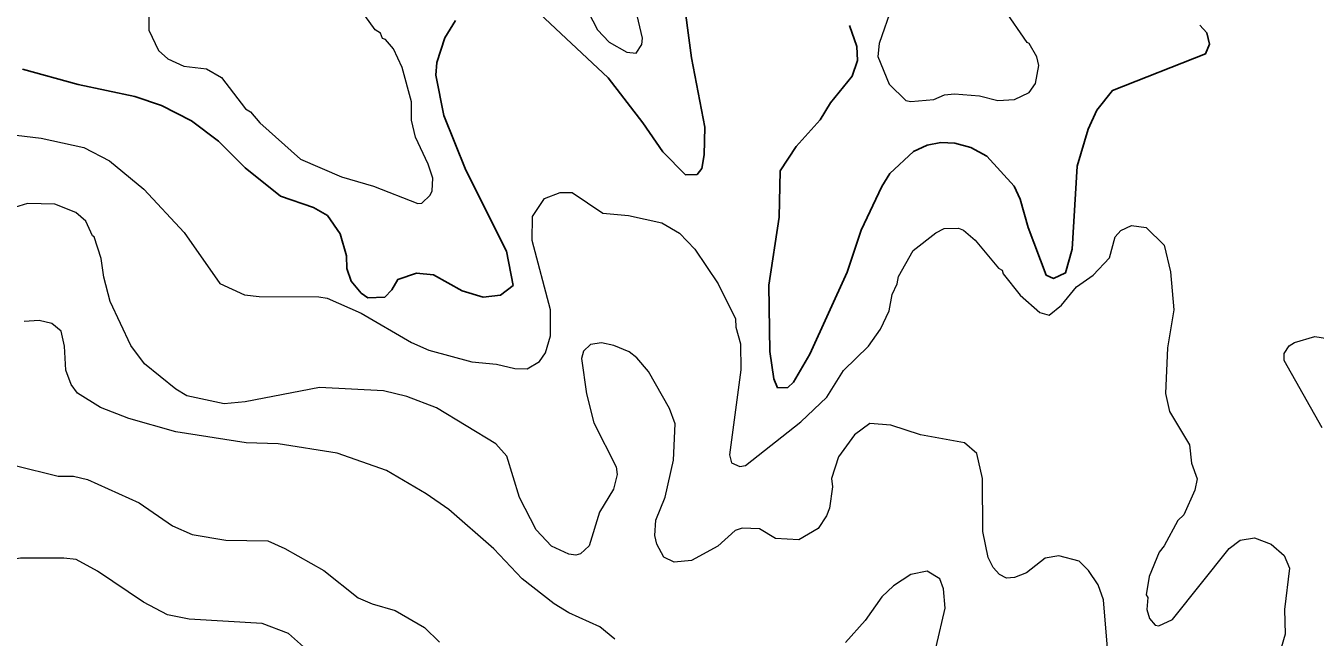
# Model space of a CAD drawing. Extents: x 447.8 to 473.9, y 7733.1 to 7760.8.
# Drawn here: x 460.666 to 462.61, y 7750.473 to 7751.396 of the extents above; entities that cross this region are included whole.
import ezdxf

# ---------------------------------------------------------------- set-up
doc = ezdxf.new("R2010")
doc.units = 0
doc.header["$LTSCALE"] = 0.032
doc.layers.add('1', color=7, linetype='Continuous', lineweight=25)
doc.layers.add('2', color=7, linetype='Continuous', lineweight=13)

msp = doc.modelspace()

# ---------------------------------------------------------------- linework, layer by layer
at = {"layer": '1'}
for points in [[(461.6564, 7751.4499), (461.67, 7751.3473), (461.69, 7751.2427), (461.6892, 7751.201), (461.6853, 7751.1806), (461.6784, 7751.1715), (461.661, 7751.1709), (461.6265, 7751.2054), (461.5968, 7751.2494), (461.5441, 7751.3173), (461.4335, 7751.4214)], [(461.314, 7751.4035), (461.2982, 7751.3776), (461.286, 7751.3402), (461.2845, 7751.321), (461.2966, 7751.2601), (461.3298, 7751.1778), (461.3909, 7751.0555), (461.4012, 7751.0039), (461.3819, 7750.9894), (461.3557, 7750.9863), (461.3242, 7750.996), (461.2809, 7751.0199), (461.2553, 7751.0222), (461.227, 7751.0128), (461.2184, 7750.9972), (461.2075, 7750.9864), (461.1821, 7750.985), (461.172, 7750.9921), (461.1571, 7751.0104), (461.1506, 7751.0296), (461.1497, 7751.0487), (461.1401, 7751.0816), (461.1211, 7751.1094), (461.1001, 7751.1217), (461.0506, 7751.1384), (460.9972, 7751.1814), (460.9569, 7751.2217), (460.9162, 7751.2525), (460.8712, 7751.2755), (460.8306, 7751.2888), (460.7455, 7751.3069), (460.6616, 7751.3304)], [(462.4362, 7751.3965), (462.4466, 7751.3853), (462.4506, 7751.3682), (462.445, 7751.3534), (462.3044, 7751.2982), (462.281, 7751.2683), (462.2681, 7751.2395), (462.2512, 7751.1838), (462.2439, 7751.0584), (462.2336, 7751.0227), (462.2156, 7751.0144), (462.2047, 7751.0192), (462.1777, 7751.0912), (462.1652, 7751.1341), (462.1561, 7751.1537), (462.1153, 7751.199), (462.0911, 7751.2121), (462.0668, 7751.2187), (462.0459, 7751.2195), (462.0252, 7751.2155), (462.0046, 7751.206), (461.9689, 7751.1729), (461.9567, 7751.1534), (461.9257, 7751.0872), (461.9045, 7751.0239), (461.8481, 7750.9), (461.8237, 7750.8578), (461.8151, 7750.8501), (461.7998, 7750.8495), (461.7942, 7750.8632), (461.7879, 7750.9041), (461.7863, 7751.0042), (461.8023, 7751.1068), (461.8037, 7751.1768), (461.8277, 7751.2136), (461.8637, 7751.2537), (461.8795, 7751.2794), (461.912, 7751.3198), (461.92, 7751.3434), (461.9193, 7751.3646), (461.9081, 7751.3963)]]:
    msp.add_lwpolyline(points, dxfattribs=at)
at = {"layer": '2'}
for points in [[(461.494, 7751.4561), (461.5282, 7751.3897), (461.5457, 7751.371), (461.5724, 7751.356), (461.5864, 7751.3542), (461.5953, 7751.3676), (461.5962, 7751.3768), (461.5862, 7751.4196)], [(460.8517, 7751.429), (460.8517, 7751.389), (460.8667, 7751.3582), (460.8804, 7751.3459), (460.9045, 7751.335), (460.9386, 7751.3309), (460.9612, 7751.3175), (460.9978, 7751.2705), (461.0052, 7751.2661), (461.019, 7751.2493), (461.0803, 7751.1945), (461.1424, 7751.168), (461.1905, 7751.1535), (461.2572, 7751.1274), (461.2636, 7751.1279), (461.2759, 7751.1399), (461.279, 7751.1469), (461.2798, 7751.1657), (461.2731, 7751.1869), (461.2541, 7751.2274), (461.2477, 7751.2533), (461.2477, 7751.2812), (461.2338, 7751.3328), (461.2206, 7751.3608), (461.2088, 7751.375), (461.2041, 7751.3764), (461.201, 7751.3845), (461.1932, 7751.3894), (461.1646, 7751.4293)], [(461.9722, 7751.4255), (461.9529, 7751.3691), (461.9506, 7751.3496), (461.9679, 7751.3076), (461.9928, 7751.2831), (462.0004, 7751.2814), (462.035, 7751.2845), (462.0513, 7751.2917), (462.0662, 7751.2932), (462.1042, 7751.29), (462.1319, 7751.2829), (462.157, 7751.2843), (462.179, 7751.295), (462.1885, 7751.3088), (462.1934, 7751.3357), (462.1903, 7751.3491), (462.1791, 7751.3691), (462.1757, 7751.3706), (462.1413, 7751.4207)], [(460.3652, 7751.2627), (460.3717, 7751.2475), (460.3875, 7751.2364), (460.4212, 7751.2292), (460.6394, 7751.2322), (460.6895, 7751.2259)], [(460.6895, 7751.2259), (460.754, 7751.2121), (460.7924, 7751.1919), (460.8441, 7751.1491), (460.9052, 7751.0839), (460.9589, 7751.0067), (460.9959, 7750.9897), (461.018, 7750.987), (461.1083, 7750.9869), (461.1208, 7750.9845), (461.1718, 7750.9623), (461.2479, 7750.9179), (461.274, 7750.9063), (461.3389, 7750.8884), (461.3761, 7750.8853), (461.4037, 7750.8787), (461.4224, 7750.8781), (461.4408, 7750.8889), (461.4497, 7750.902), (461.4573, 7750.9278), (461.4574, 7750.9669), (461.4296, 7751.0718), (461.4305, 7751.108), (461.4484, 7751.1351), (461.4721, 7751.144), (461.4898, 7751.144), (461.5363, 7751.113), (461.5752, 7751.1094), (461.6254, 7751.0984), (461.6517, 7751.0829), (461.675, 7751.0588), (461.7101, 7751.0064), (461.7361, 7750.9533), (461.7366, 7750.9409), (461.7436, 7750.9156), (461.7444, 7750.8768), (461.7271, 7750.7482), (461.7304, 7750.7363), (461.7426, 7750.7306), (461.7512, 7750.7321), (461.8346, 7750.7982), (461.8738, 7750.8355), (461.8992, 7750.8755), (461.9368, 7750.9124), (461.9551, 7750.9381), (461.9681, 7750.9654), (461.9722, 7750.9903), (461.9801, 7751.0062), (461.9818, 7751.0174), (462.004, 7751.0568), (462.0384, 7751.0835), (462.0509, 7751.0896), (462.0725, 7751.0903), (462.0801, 7751.0875), (462.0976, 7751.0722), (462.1328, 7751.0301), (462.1385, 7751.0268), (462.1397, 7751.0213), (462.1653, 7750.9893), (462.195, 7750.963), (462.2093, 7750.9592), (462.2276, 7750.9741), (462.2501, 7751.0019), (462.2752, 7751.0192), (462.3002, 7751.0457), (462.3088, 7751.0772), (462.3173, 7751.0867), (462.333, 7751.0942), (462.3553, 7751.0912), (462.3823, 7751.0646), (462.3921, 7751.0246), (462.3969, 7750.967), (462.3875, 7750.9097), (462.3844, 7750.8406), (462.3906, 7750.8135), (462.4209, 7750.7633), (462.4236, 7750.7358), (462.432, 7750.712), (462.4285, 7750.6951), (462.4122, 7750.658), (462.4032, 7750.6492), (462.3826, 7750.611), (462.3747, 7750.6013), (462.36, 7750.5649), (462.3554, 7750.5368), (462.3576, 7750.5331), (462.3562, 7750.5148), (462.3602, 7750.5014), (462.3688, 7750.4914), (462.3745, 7750.4902), (462.395, 7750.4999), (462.4805, 7750.6071), (462.497, 7750.6196), (462.5188, 7750.6229), (462.5438, 7750.6136)], [(462.1093, 7750.6328), (462.1084, 7750.7125), (462.1003, 7750.7504), (462.0817, 7750.7662), (462.0152, 7750.7787), (461.9703, 7750.7931), (461.939, 7750.7954), (461.9159, 7750.7784), (461.8917, 7750.7451), (461.881, 7750.7124), (461.8823, 7750.7001), (461.8778, 7750.6679), (461.8736, 7750.6561), (461.8611, 7750.6373), (461.8318, 7750.62), (461.7964, 7750.622), (461.7723, 7750.6367), (461.7462, 7750.6375), (461.7358, 7750.6343), (461.7096, 7750.6105), (461.6701, 7750.5887), (461.6439, 7750.5864), (461.628, 7750.5941), (461.6176, 7750.6135), (461.6148, 7750.6265), (461.6164, 7750.6499), (461.6303, 7750.6843), (461.6428, 7750.74), (461.6451, 7750.7951), (461.637, 7750.8182), (461.6052, 7750.8738), (461.5877, 7750.8946), (461.5762, 7750.9036), (461.5531, 7750.9135), (461.5345, 7750.9173), (461.5176, 7750.915), (461.507, 7750.9047), (461.5042, 7750.8938), (461.5117, 7750.8401), (461.5227, 7750.7967), (461.5566, 7750.7302), (461.5577, 7750.7185), (461.5524, 7750.6967), (461.5311, 7750.6617), (461.5159, 7750.6111), (461.5024, 7750.5991), (461.4957, 7750.5968), (461.4848, 7750.5983), (461.4587, 7750.6103), (461.4359, 7750.6352), (461.4106, 7750.6838), (461.3917, 7750.7465), (461.3748, 7750.7649), (461.2854, 7750.819), (461.2408, 7750.8364), (461.2056, 7750.8451), (461.1094, 7750.8499), (460.9971, 7750.8283), (460.9657, 7750.8252), (460.9093, 7750.8375), (460.8926, 7750.8472), (460.8454, 7750.8858), (460.8248, 7750.9134), (460.7935, 7750.9798), (460.784, 7751.0162), (460.7801, 7751.0446), (460.7697, 7751.0773), (460.7668, 7751.0786), (460.757, 7751.1008), (460.7419, 7751.114), (460.7102, 7751.1265), (460.6689, 7751.1273), (460.6493, 7751.1216)], [(461.5545, 7750.47), (461.5318, 7750.4886), (461.4851, 7750.51), (461.4631, 7750.5236), (461.4145, 7750.5614), (461.3718, 7750.6063), (461.3043, 7750.6658), (461.27, 7750.6896), (461.2103, 7750.7245), (461.1358, 7750.7509), (461.0468, 7750.7651), (460.9986, 7750.7663), (460.8927, 7750.7828), (460.8216, 7750.803), (460.7789, 7750.8198), (460.7444, 7750.8411), (460.7348, 7750.8546), (460.7266, 7750.8759), (460.725, 7750.9122), (460.7195, 7750.935), (460.7055, 7750.9464), (460.6864, 7750.9509), (460.6638, 7750.9493)], [(462.6205, 7750.7889), (462.5636, 7750.8907), (462.5636, 7750.9014), (462.5707, 7750.9128), (462.5791, 7750.918), (462.6095, 7750.9266), (462.6413, 7750.9217)], [(460.6503, 7750.732), (460.7153, 7750.7161), (460.7381, 7750.716), (460.7593, 7750.7111), (460.8371, 7750.676), (460.8874, 7750.6412), (460.9173, 7750.6283), (460.9681, 7750.6195), (461.0313, 7750.6183), (461.0571, 7750.607), (461.1155, 7750.5738), (461.1677, 7750.5324), (461.1887, 7750.5233), (461.2232, 7750.5135), (461.2674, 7750.4876), (461.2902, 7750.4658)], [(462.1568, 7750.5631), (462.145, 7750.5624), (462.134, 7750.5675), (462.1247, 7750.5785), (462.1174, 7750.5935), (462.1093, 7750.6328)], [(462.5438, 7750.6136), (462.5633, 7750.5965), (462.5715, 7750.5775), (462.5638, 7750.5147), (462.5651, 7750.4775), (462.5494, 7750.4242)], [(460.7425, 7750.5902), (460.7237, 7750.5926), (460.6585, 7750.5926), (460.622, 7750.5862), (460.5952, 7750.5856), (460.512, 7750.5992)], [(461.085, 7750.4586), (461.0623, 7750.4788), (461.0228, 7750.4937), (460.9129, 7750.5004), (460.8801, 7750.5071), (460.844, 7750.526), (460.7743, 7750.5728), (460.7425, 7750.5902)], [(462.3021, 7750.3964), (462.2912, 7750.5293), (462.2831, 7750.5521), (462.2682, 7750.574), (462.2543, 7750.5877), (462.2239, 7750.5958), (462.2031, 7750.5926), (462.1749, 7750.5703), (462.1568, 7750.5631)], [(462.0252, 7750.4002), (462.0524, 7750.5171), (462.0497, 7750.546), (462.0444, 7750.5611), (462.0254, 7750.5728), (462.0004, 7750.5675), (461.9744, 7750.5504), (461.9568, 7750.5339), (461.9315, 7750.4983), (461.9021, 7750.465)]]:
    msp.add_lwpolyline(points, dxfattribs=at)

doc.saveas('drawing.dxf')
